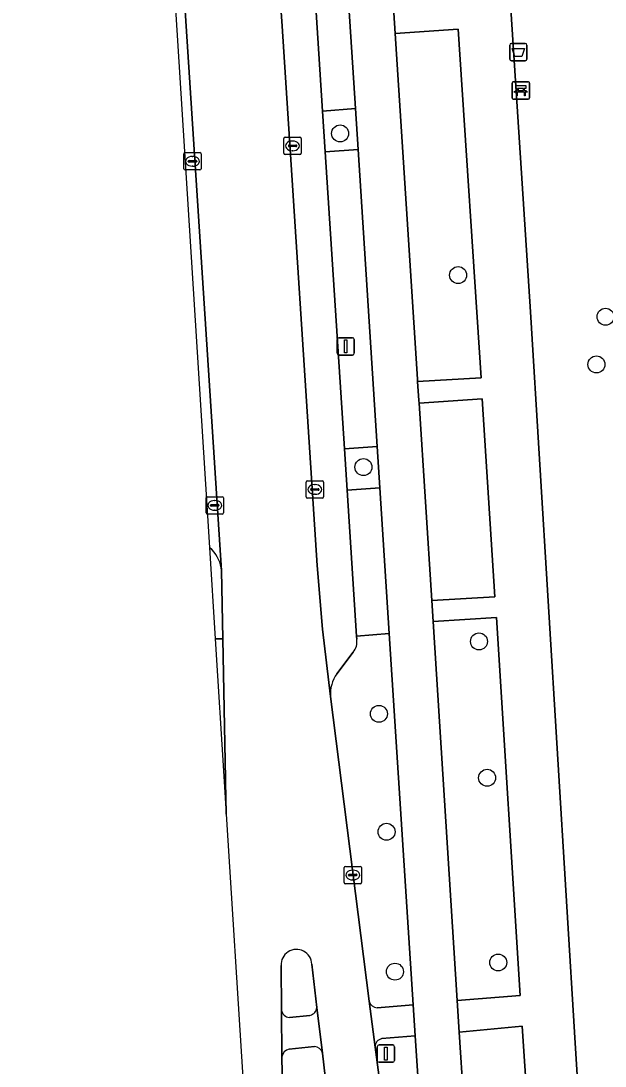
# Model space of a CAD drawing. Extents: x 160732 to 162107, y 387428 to 388479.
# Drawn here: x 160753.2 to 160786.9, y 387806.4 to 387866.7 of the extents above; entities that cross this region are included whole.
import ezdxf

# ---------------------------------------------------------------- set-up
doc = ezdxf.new("R2010")
doc.units = 0
for name, color, linetype in [('IMGEO_Afvalbak', 7, 'Continuous'), ('IMGEO_Bank', 7, 'Continuous'), ('IMGEO_Boom', 7, 'Continuous'), ('IMGEO_Fietspad_gesloten', 7, 'Continuous'), ('IMGEO_Fietspad_open', 7, 'Continuous'), ('IMGEO_Groenvoorziening', 7, 'Continuous'), ('IMGEO_Kolk', 7, 'Continuous'), ('IMGEO_Lichtmast', 7, 'Continuous'), ('IMGEO_Parkeervlak_open', 7, 'Continuous'), ('IMGEO_Rijbaan_lokaal_gesloten', 7, 'Continuous'), ('IMGEO_Verkeerseiland_gesloten', 7, 'Continuous'), ('IMGEO_Verkeerseiland_open', 7, 'Continuous'), ('IMGEO_Voetpad_open', 7, 'Continuous')]:
    doc.layers.add(name, color=color, linetype=linetype)

msp = doc.modelspace()

# ---------------------------------------------------------------- linework, layer by layer
at = {"layer": 'IMGEO_Afvalbak'}
for p, q in [((160781.355, 387864.491), (160781.355, 387865.291)), ((160781.355, 387865.291), (160781.355, 387864.491)), ((160781.455, 387865.391), (160782.245, 387865.391)), ((160782.245, 387865.391), (160781.455, 387865.391)), ((160782.345, 387865.291), (160782.345, 387864.491)), ((160782.345, 387864.491), (160782.345, 387865.291)), ((160782.245, 387864.391), (160781.455, 387864.391)), ((160781.455, 387864.391), (160782.245, 387864.391))]:
    msp.add_line(p, q, dxfattribs=at)
msp.add_lwpolyline([(160781.498, 387865.105), (160782.202, 387865.105), (160782.053, 387864.635), (160781.647, 387864.635), (160781.498, 387865.105)], dxfattribs=at)
for centre, start, end in [((160781.455, 387865.291), 90, 180), ((160781.455, 387865.291), 90, 180), ((160782.245, 387865.291), 0, 90), ((160782.245, 387865.291), 360, 90), ((160781.455, 387864.491), 180, 270), ((160781.455, 387864.491), 180, 270), ((160782.245, 387864.491), 270, 0), ((160782.245, 387864.491), 270, 0)]:
    msp.add_arc(centre, 0.1, start, end, dxfattribs=at)
at = {"layer": 'IMGEO_Bank'}
for p, q in [((160781.493, 387862.253), (160781.493, 387863.094)), ((160781.493, 387863.094), (160781.493, 387862.253)), ((160781.568, 387863.178), (160782.409, 387863.178)), ((160782.409, 387863.178), (160781.568, 387863.178)), ((160782.493, 387863.103), (160782.493, 387862.262)), ((160782.493, 387862.262), (160782.493, 387863.103)), ((160782.19, 387862.576), (160781.797, 387862.576)), ((160781.802, 387862.684), (160781.802, 387862.79)), ((160781.846, 387862.79), (160781.846, 387862.684)), ((160782.134, 387862.796), (160781.852, 387862.796)), ((160781.852, 387862.678), (160782.134, 387862.678)), ((160782.14, 387862.684), (160782.14, 387862.79)), ((160782.184, 387862.79), (160782.184, 387862.684)), ((160782.418, 387862.178), (160781.577, 387862.178)), ((160781.577, 387862.178), (160782.418, 387862.178))]:
    msp.add_line(p, q, dxfattribs=at)
for points in [[(160781.796, 387862.796), (160781.71, 387862.796), (160781.71, 387862.957), (160782.273, 387862.957), (160782.273, 387862.796), (160782.19, 387862.796)], [(160781.74, 387862.576), (160781.598, 387862.576), (160781.71, 387862.678), (160781.796, 387862.678)], [(160781.79, 387862.569), (160781.79, 387862.362), (160781.747, 387862.362), (160781.747, 387862.569)], [(160782.19, 387862.678), (160782.273, 387862.678), (160782.385, 387862.576), (160782.246, 387862.576)], [(160782.24, 387862.569), (160782.24, 387862.362), (160782.196, 387862.362), (160782.196, 387862.569)]]:
    msp.add_lwpolyline(points, dxfattribs=at)
for centre, radius, start, end in [((160781.571, 387863.1), 0.0779, 92.4484, 184.28452), ((160781.571, 387863.1), 0.0779, 92.4484, 184.28452), ((160782.415, 387863.1), 0.0779, 2.4484, 94.28452), ((160782.415, 387863.1), 0.0779, 2.4484, 94.28452), ((160781.571, 387862.256), 0.0779, 182.4484, 274.28452), ((160781.571, 387862.256), 0.0779, 182.4484, 274.28452), ((160781.74, 387862.569), 0.00671, 2.89567, 87.10433), ((160781.797, 387862.569), 0.00671, 92.89567, 177.10433), ((160781.795, 387862.789), 0.00671, 2.89567, 87.10433), ((160781.795, 387862.685), 0.00671, 272.89567, 357.10433), ((160781.852, 387862.789), 0.00671, 92.89567, 177.10433), ((160781.852, 387862.685), 0.00671, 182.89567, 267.10433), ((160782.134, 387862.789), 0.00671, 2.89567, 87.10433), ((160782.134, 387862.685), 0.00671, 272.89567, 357.10433), ((160782.191, 387862.789), 0.00671, 92.89567, 177.10433), ((160782.191, 387862.685), 0.00671, 182.89567, 267.10433), ((160782.189, 387862.569), 0.00671, 2.89567, 87.10433), ((160782.246, 387862.569), 0.00671, 92.89567, 177.10433), ((160782.415, 387862.256), 0.0779, 272.4484, 4.28452), ((160782.415, 387862.256), 0.0779, 272.4484, 4.28452)]:
    msp.add_arc(centre, radius, start, end, dxfattribs=at)
at = {"layer": 'IMGEO_Boom'}
for centre in [(160771.576, 387860.202), (160778.38, 387852.031), (160786.876, 387849.629), (160786.35, 387846.878), (160772.919, 387840.956), (160779.582, 387830.901), (160773.816, 387826.723), (160780.049, 387823.037), (160774.253, 387819.92), (160780.692, 387812.38), (160774.739, 387811.851)]:
    msp.add_circle(centre, 0.489, dxfattribs=at)
at = {"layer": 'IMGEO_Fietspad_gesloten'}
for points in [[(160786.004, 387793.982), (160785.835, 387796.449), (160785.14, 387807.414), (160782.554, 387849.903), (160772.814, 388000), (160770.609, 388033.989), (160770.417, 388036.928), (160773.499, 388037.066), (160773.388, 388039.695), (160772.418, 388053.986)], [(160762.094, 388022.596), (160764.165, 387990.445), (160764.63, 387983.22), (160764.781, 387980.874), (160766.011, 387961.787), (160766.164, 387959.407), (160766.164, 387959.404), (160767.303, 387941.725), (160767.457, 387939.326), (160768.616, 387921.33), (160768.77, 387918.939), (160769.87, 387901.863), (160770.023, 387899.486), (160771.145, 387882.069), (160771.3, 387879.66), (160772.461, 387861.637), (160772.614, 387859.266), (160773.717, 387842.142), (160773.871, 387839.749), (160774.412, 387831.354), (160775.791, 387809.946), (160775.911, 387808.15), (160776.511, 387798.943)], [(160778.689, 387804.56), (160778.447, 387808.354), (160778.33, 387810.183), (160776.933, 387832.052), (160776.856, 387833.255), (160776.127, 387844.651), (160776.118, 387844.799), (160776.046, 387845.898), (160776.038, 387846.026), (160774.749, 387865.964), (160774.672, 387867.158), (160773.412, 387886.657), (160773.408, 387886.717), (160773.334, 387887.863), (160773.33, 387887.929), (160772.15, 387906.263), (160772.073, 387907.458)], [(160774.672, 387867.158), (160774.749, 387865.964), (160778.383, 387866.221), (160779.704, 387846.097), (160776.046, 387845.898), (160776.118, 387844.799), (160776.127, 387844.651), (160779.765, 387844.896), (160780.499, 387833.465), (160776.856, 387833.255), (160776.933, 387832.052), (160780.586, 387832.288), (160781.952, 387810.478), (160778.33, 387810.183), (160778.447, 387808.354), (160782.078, 387808.7), (160782.687, 387799.525)]]:
    msp.add_lwpolyline(points, dxfattribs=at)
at = {"layer": 'IMGEO_Fietspad_open'}
for points in [[(160770.554, 387807.148), (160770.233, 387809.794)], [(160773.242, 387810.145), (160773.592, 387807.502)], [(160773.982, 387807.989), (160775.911, 387808.15), (160775.791, 387809.946), (160773.712, 387809.774)], [(160768.199, 387809.629), (160768.225, 387806.942)], [(160769.84, 387809.329), (160768.654, 387809.217)], [(160768.635, 387807.382), (160770.107, 387807.539)]]:
    msp.add_lwpolyline(points, dxfattribs=at)
for centre, radius, start, end in [((160769.71, 387809.838), 0.525, 284.3651, 355.2285), ((160773.733, 387810.283), 0.51, 195.73314, 267.69444), ((160768.692, 387809.716), 0.501, 190.01888, 265.65979), ((160774.085, 387807.507), 0.493, 102.02386, 180.59915), ((160768.736, 387806.877), 0.515, 101.28618, 172.75655), ((160770.075, 387807.052), 0.488, 11.38783, 86.25847)]:
    msp.add_arc(centre, radius, start, end, dxfattribs=at)
at = {"layer": 'IMGEO_Groenvoorziening'}
for points in [[(160792.906, 388044.151), (160773.388, 388039.695), (160773.499, 388037.066), (160770.417, 388036.928), (160770.609, 388033.989), (160772.814, 388000), (160782.554, 387849.903), (160785.14, 387807.414), (160785.835, 387796.449), (160792.972, 387796.854), (160820.028, 387798.4), (160842.863, 387799.764), (160854.715, 387800.466), (160860.437, 387800.637), (160860.183, 387802.298), (160861.348, 387803.724), (160862.871, 387803.535), (160867.876, 387805.321)], [(160764.196, 387836.179), (160764.041, 387836.325), (160764.041, 387836.325), (160764.374, 387831.041)], [(160764.374, 387831.041), (160764.812, 387831.05), (160764.736, 387834.986)], [(160774.412, 387831.354), (160772.529, 387831.196), (160772.54, 387831.026)], [(160773.712, 387809.774), (160775.791, 387809.946), (160774.412, 387831.354)], [(160772.337, 387830.276), (160771.389, 387829.034)], [(160771.02, 387827.716), (160773.242, 387810.145)], [(160773.592, 387807.502), (160774.407, 387801.396), (160774.573, 387798.797), (160776.511, 387798.943), (160775.911, 387808.15)], [(160775.911, 387808.15), (160773.982, 387807.989)]]:
    msp.add_lwpolyline(points, dxfattribs=at)
for points in [[(160774.749, 387865.964), (160776.038, 387846.026), (160776.046, 387845.898), (160779.704, 387846.097), (160778.383, 387866.221)], [(160772.461, 387861.637), (160770.571, 387861.481), (160770.722, 387859.141), (160772.614, 387859.266)], [(160776.127, 387844.651), (160776.856, 387833.255), (160780.499, 387833.465), (160779.765, 387844.896)], [(160773.717, 387842.142), (160771.829, 387842.016), (160771.984, 387839.625), (160773.871, 387839.749)], [(160776.933, 387832.052), (160778.33, 387810.183), (160781.952, 387810.478), (160780.586, 387832.288)], [(160778.447, 387808.354), (160778.689, 387804.56), (160779.03, 387799.224), (160782.687, 387799.525), (160782.078, 387808.7)]]:
    msp.add_lwpolyline(points, close=True, dxfattribs=at)
for centre, radius, start, end in [((160762.838, 387834.845), 1.904, 4.23408, 44.47278), ((160771.559, 387830.889), 0.991, 321.77281, 7.93685), ((160773.06, 387827.856), 2.045, 144.80513, 183.9136), ((160773.733, 387810.283), 0.51, 195.73314, 267.69444), ((160774.085, 387807.507), 0.493, 102.02386, 180.59915)]:
    msp.add_arc(centre, radius, start, end, dxfattribs=at)
at = {"layer": 'IMGEO_Kolk'}
for p, q in [((160768.334, 387859.057), (160768.334, 387859.909)), ((160768.409, 387859.983), (160769.261, 387859.983)), ((160769.335, 387859.909), (160769.335, 387859.057)), ((160768.593, 387859.477), (160768.593, 387859.489)), ((160769.031, 387859.44), (160768.633, 387859.44)), ((160768.636, 387859.526), (160769.034, 387859.526)), ((160768.822, 387859.763), (160768.847, 387859.763)), ((160769.077, 387859.489), (160769.077, 387859.477)), ((160762.568, 387858.165), (160762.568, 387859.017)), ((160762.643, 387859.091), (160763.495, 387859.091)), ((160762.87, 387858.634), (160763.268, 387858.634)), ((160763.056, 387858.871), (160763.081, 387858.871)), ((160763.569, 387859.017), (160763.569, 387858.165)), ((160769.261, 387858.983), (160768.409, 387858.983)), ((160768.845, 387859.203), (160768.82, 387859.203)), ((160763.495, 387858.091), (160762.643, 387858.091)), ((160762.827, 387858.585), (160762.827, 387858.597)), ((160763.265, 387858.548), (160762.867, 387858.548)), ((160763.079, 387858.311), (160763.054, 387858.311)), ((160763.311, 387858.597), (160763.311, 387858.585)), ((160769.619, 387839.238), (160769.619, 387840.09)), ((160769.694, 387840.164), (160770.546, 387840.164)), ((160770.107, 387839.944), (160770.132, 387839.944)), ((160770.62, 387840.09), (160770.62, 387839.238)), ((160769.878, 387839.658), (160769.878, 387839.67)), ((160770.316, 387839.621), (160769.918, 387839.621)), ((160769.921, 387839.707), (160770.319, 387839.707)), ((160770.13, 387839.384), (160770.105, 387839.384)), ((160770.362, 387839.67), (160770.362, 387839.658)), ((160763.85, 387838.321), (160763.85, 387839.173)), ((160763.925, 387839.247), (160764.777, 387839.247)), ((160764.109, 387838.741), (160764.109, 387838.753)), ((160764.152, 387838.79), (160764.55, 387838.79)), ((160764.338, 387839.027), (160764.363, 387839.027)), ((160764.593, 387838.753), (160764.593, 387838.741)), ((160764.851, 387839.173), (160764.851, 387838.321)), ((160770.546, 387839.164), (160769.694, 387839.164)), ((160764.777, 387838.247), (160763.925, 387838.247)), ((160764.547, 387838.704), (160764.149, 387838.704)), ((160764.361, 387838.467), (160764.336, 387838.467)), ((160771.804, 387816.999), (160771.804, 387817.851)), ((160771.879, 387817.925), (160772.731, 387817.925)), ((160772.292, 387817.705), (160772.317, 387817.705)), ((160772.805, 387817.851), (160772.805, 387816.999)), ((160772.063, 387817.419), (160772.063, 387817.431)), ((160772.501, 387817.382), (160772.103, 387817.382)), ((160772.106, 387817.468), (160772.504, 387817.468)), ((160772.315, 387817.145), (160772.29, 387817.145)), ((160772.547, 387817.431), (160772.547, 387817.419)), ((160772.731, 387816.925), (160771.879, 387816.925))]:
    msp.add_line(p, q, dxfattribs=at)
for points in [[(160768.334, 387859.057), (160768.334, 387859.909)], [(160768.409, 387859.983), (160769.261, 387859.983)], [(160769.335, 387859.909), (160769.335, 387859.057)], [(160762.568, 387858.165), (160762.568, 387859.017)], [(160762.643, 387859.091), (160763.495, 387859.091)], [(160763.569, 387859.017), (160763.569, 387858.165)], [(160769.261, 387858.983), (160768.409, 387858.983)], [(160763.495, 387858.091), (160762.643, 387858.091)], [(160769.619, 387839.238), (160769.619, 387840.09)], [(160769.694, 387840.164), (160770.546, 387840.164)], [(160770.62, 387840.09), (160770.62, 387839.238)], [(160763.85, 387838.321), (160763.85, 387839.173)], [(160763.925, 387839.247), (160764.777, 387839.247)], [(160764.851, 387839.173), (160764.851, 387838.321)], [(160770.546, 387839.164), (160769.694, 387839.164)], [(160764.777, 387838.247), (160763.925, 387838.247)], [(160771.804, 387816.999), (160771.804, 387817.851)], [(160771.879, 387817.925), (160772.731, 387817.925)], [(160772.805, 387817.851), (160772.805, 387816.999)], [(160772.731, 387816.925), (160771.879, 387816.925)]]:
    msp.add_lwpolyline(points, dxfattribs=at)
for centre, radius, start, end in [((160768.411, 387859.907), 0.0765, 91.55205, 178.44795), ((160768.411, 387859.907), 0.0765, 91.55205, 178.44795), ((160769.259, 387859.907), 0.0765, 1.55205, 88.44795), ((160769.259, 387859.907), 0.0765, 1.55205, 88.44795), ((160768.633, 387859.486), 0.0403, 85.87752, 175.75265), ((160768.63, 387859.476), 0.0366, 178.93798, 274.71019), ((160769.034, 387859.483), 0.043, 264.86636, 352.45326), ((160769.038, 387859.488), 0.0386, 1.73085, 96.63898), ((160762.645, 387859.015), 0.0765, 91.55205, 178.44795), ((160762.645, 387859.015), 0.0765, 91.55205, 178.44795), ((160762.867, 387858.594), 0.0403, 85.87752, 175.75265), ((160763.272, 387858.596), 0.0386, 1.73085, 96.63898), ((160763.493, 387859.015), 0.0765, 1.55205, 88.44795), ((160763.493, 387859.015), 0.0765, 1.55205, 88.44795), ((160768.411, 387859.059), 0.0765, 181.55205, 268.44795), ((160768.411, 387859.059), 0.0765, 181.55205, 268.44795), ((160769.259, 387859.059), 0.0765, 271.55205, 358.44795), ((160769.259, 387859.059), 0.0765, 271.55205, 358.44795), ((160762.645, 387858.167), 0.0765, 181.55205, 268.44795), ((160762.645, 387858.167), 0.0765, 181.55205, 268.44795), ((160762.864, 387858.584), 0.0366, 178.93798, 274.71019), ((160763.268, 387858.591), 0.043, 264.86636, 352.45326), ((160763.493, 387858.167), 0.0765, 271.55205, 358.44795), ((160763.493, 387858.167), 0.0765, 271.55205, 358.44795), ((160769.696, 387840.088), 0.0765, 91.55205, 178.44795), ((160769.696, 387840.088), 0.0765, 91.55205, 178.44795), ((160770.544, 387840.088), 0.0765, 1.55205, 88.44795), ((160770.544, 387840.088), 0.0765, 1.55205, 88.44795), ((160769.918, 387839.667), 0.0403, 85.87752, 175.75265), ((160769.915, 387839.657), 0.0366, 178.93798, 274.71019), ((160770.319, 387839.664), 0.043, 264.86636, 352.45326), ((160770.323, 387839.669), 0.0386, 1.73085, 96.63898), ((160763.927, 387839.171), 0.0765, 91.55205, 178.44795), ((160763.927, 387839.171), 0.0765, 91.55205, 178.44795), ((160764.149, 387838.75), 0.0403, 85.87752, 175.75265), ((160764.146, 387838.74), 0.0366, 178.93798, 274.71019), ((160764.55, 387838.747), 0.043, 264.86636, 352.45326), ((160764.554, 387838.752), 0.0386, 1.73085, 96.63898), ((160764.775, 387839.171), 0.0765, 1.55205, 88.44795), ((160764.775, 387839.171), 0.0765, 1.55205, 88.44795), ((160769.696, 387839.24), 0.0765, 181.55205, 268.44795), ((160769.696, 387839.24), 0.0765, 181.55205, 268.44795), ((160770.544, 387839.24), 0.0765, 271.55205, 358.44795), ((160770.544, 387839.24), 0.0765, 271.55205, 358.44795), ((160763.927, 387838.323), 0.0765, 181.55205, 268.44795), ((160763.927, 387838.323), 0.0765, 181.55205, 268.44795), ((160764.775, 387838.323), 0.0765, 271.55205, 358.44795), ((160764.775, 387838.323), 0.0765, 271.55205, 358.44795), ((160771.881, 387817.849), 0.0765, 91.55205, 178.44795), ((160771.881, 387817.849), 0.0765, 91.55205, 178.44795), ((160772.729, 387817.849), 0.0765, 1.55205, 88.44795), ((160772.729, 387817.849), 0.0765, 1.55205, 88.44795), ((160772.103, 387817.428), 0.0403, 85.87752, 175.75265), ((160772.1, 387817.418), 0.0366, 178.93798, 274.71019), ((160772.504, 387817.425), 0.043, 264.86636, 352.45326), ((160772.508, 387817.43), 0.0386, 1.73085, 96.63898), ((160771.881, 387817.001), 0.0765, 181.55205, 268.44795), ((160771.881, 387817.001), 0.0765, 181.55205, 268.44795), ((160772.729, 387817.001), 0.0765, 271.55205, 358.44795), ((160772.729, 387817.001), 0.0765, 271.55205, 358.44795)]:
    msp.add_arc(centre, radius, start, end, dxfattribs=at)
for centre, major_axis, ratio, start_param, end_param in [((160768.821, 387859.483), (-0.387, 0.002), 0.722429, 4.712389, 7.853982), ((160768.846, 387859.483), (-0.39, 0.002), 0.717154, 1.570796, 4.712389), ((160763.055, 387858.591), (-0.387, 0.002), 0.722429, 4.712389, 7.853982), ((160763.08, 387858.591), (-0.39, 0.002), 0.717154, 1.570796, 4.712389), ((160770.106, 387839.664), (-0.387, 0.002), 0.722429, 4.712389, 7.853982), ((160770.131, 387839.664), (-0.39, 0.002), 0.717154, 1.570796, 4.712389), ((160764.337, 387838.747), (-0.387, 0.002), 0.722429, 4.712389, 7.853982), ((160764.362, 387838.747), (-0.39, 0.002), 0.717154, 1.570796, 4.712389), ((160772.291, 387817.425), (-0.387, 0.002), 0.722429, 4.712389, 7.853982), ((160772.316, 387817.425), (-0.39, 0.002), 0.717154, 1.570796, 4.712389)]:
    msp.add_ellipse(centre, major_axis=major_axis, ratio=ratio, start_param=start_param, end_param=end_param, dxfattribs=at)
at = {"layer": 'IMGEO_Lichtmast'}
for p, q in [((160771.502, 387848.417), (160772.292, 387848.417)), ((160772.292, 387848.417), (160771.502, 387848.417)), ((160771.402, 387847.517), (160771.402, 387848.317)), ((160771.402, 387848.317), (160771.402, 387847.517)), ((160772.392, 387848.317), (160772.392, 387847.517)), ((160772.392, 387847.517), (160772.392, 387848.317)), ((160772.292, 387847.417), (160771.502, 387847.417)), ((160771.502, 387847.417), (160772.292, 387847.417)), ((160773.719, 387806.724), (160773.719, 387807.524)), ((160773.719, 387807.524), (160773.719, 387806.724)), ((160773.819, 387807.624), (160774.609, 387807.624)), ((160774.609, 387807.624), (160773.819, 387807.624)), ((160774.709, 387807.524), (160774.709, 387806.724)), ((160774.709, 387806.724), (160774.709, 387807.524)), ((160774.609, 387806.624), (160773.819, 387806.624)), ((160773.819, 387806.624), (160774.609, 387806.624))]:
    msp.add_line(p, q, dxfattribs=at)
for points in [[(160771.822, 387848.292), (160771.972, 387848.292), (160771.972, 387847.542), (160771.822, 387847.542), (160771.822, 387848.292)], [(160774.139, 387807.499), (160774.289, 387807.499), (160774.289, 387806.749), (160774.139, 387806.749), (160774.139, 387807.499)]]:
    msp.add_lwpolyline(points, dxfattribs=at)
for centre, start, end in [((160771.502, 387848.317), 90, 180), ((160771.502, 387848.317), 90, 180), ((160772.292, 387848.317), 0, 90), ((160772.292, 387848.317), 360, 90), ((160771.502, 387847.517), 180, 270), ((160771.502, 387847.517), 180, 270), ((160772.292, 387847.517), 270, 0), ((160772.292, 387847.517), 270, 0), ((160773.819, 387807.524), 90, 180), ((160773.819, 387807.524), 90, 180), ((160774.609, 387807.524), 0, 90), ((160774.609, 387807.524), 360, 90), ((160773.819, 387806.724), 180, 270), ((160773.819, 387806.724), 180, 270), ((160774.609, 387806.724), 270, 0), ((160774.609, 387806.724), 270, 0)]:
    msp.add_arc(centre, 0.1, start, end, dxfattribs=at)
at = {"layer": 'IMGEO_Parkeervlak_open'}
for points in [[(160764.736, 387834.986), (160760.378, 387902.244), (160759.662, 387913.216), (160753.548, 388008.421)], [(160753.342, 388007.807), (160753.178, 388007.614), (160753.178, 388007.614), (160757.594, 387938.635), (160764.041, 387836.325)], [(160760.054, 387993.374), (160765.198, 387913.607), (160765.693, 387902.582), (160768.238, 387866.38), (160770.258, 387835.277), (160770.567, 387831.608), (160771.02, 387827.716)], [(160772.54, 387831.026), (160772.529, 387831.196), (160771.984, 387839.625), (160771.829, 387842.016), (160770.722, 387859.141), (160770.571, 387861.481), (160769.404, 387879.533), (160769.249, 387881.923), (160768.122, 387899.357), (160767.97, 387901.706), (160766.865, 387918.802)], [(160764.041, 387836.325), (160764.041, 387836.325), (160764.196, 387836.179)], [(160771.389, 387829.034), (160772.337, 387830.276)]]:
    msp.add_lwpolyline(points, dxfattribs=at)
for centre, radius, start, end in [((160762.838, 387834.845), 1.904, 4.23408, 44.47278), ((160771.559, 387830.889), 0.991, 321.77281, 7.93685), ((160773.06, 387827.856), 2.045, 144.80513, 183.9136)]:
    msp.add_arc(centre, radius, start, end, dxfattribs=at)
at = {"layer": 'IMGEO_Rijbaan_lokaal_gesloten'}
for points in [[(160774.407, 387801.396), (160773.592, 387807.502), (160773.242, 387810.145), (160771.02, 387827.716), (160770.567, 387831.608), (160770.258, 387835.277), (160768.238, 387866.38), (160765.693, 387902.582), (160760.378, 387902.244), (160764.736, 387834.986), (160764.812, 387831.05), (160764.969, 387822.973), (160764.972, 387822.818), (160765.01, 387820.948), (160765.01, 387820.944)], [(160765.01, 387820.944), (160766.964, 387789.936)], [(160768.342, 387801.349), (160768.225, 387806.942), (160768.199, 387809.629), (160768.173, 387812.2)], [(160769.945, 387812.285), (160770.233, 387809.794), (160770.554, 387807.148), (160771.205, 387801.603)]]:
    msp.add_lwpolyline(points, dxfattribs=at)
msp.add_arc((160769.058, 387812.254), 0.887, 2.00756, 183.485, dxfattribs=at)
at = {"layer": 'IMGEO_Verkeerseiland_gesloten'}
for points in [[(160768.173, 387812.2), (160768.199, 387809.629)], [(160770.233, 387809.794), (160769.945, 387812.285)], [(160768.654, 387809.217), (160769.84, 387809.329)], [(160770.107, 387807.539), (160768.635, 387807.382)], [(160768.225, 387806.942), (160768.342, 387801.349)], [(160771.205, 387801.603), (160770.554, 387807.148)]]:
    msp.add_lwpolyline(points, dxfattribs=at)
for centre, radius, start, end in [((160769.058, 387812.254), 0.887, 2.00756, 183.485), ((160769.71, 387809.838), 0.525, 284.3651, 355.2285), ((160768.692, 387809.716), 0.501, 190.01888, 265.65979), ((160768.736, 387806.877), 0.515, 101.28618, 172.75655), ((160770.075, 387807.052), 0.488, 11.38783, 86.25847)]:
    msp.add_arc(centre, radius, start, end, dxfattribs=at)
at = {"layer": 'IMGEO_Verkeerseiland_open'}
msp.add_lwpolyline([(160764.892, 387822.816), (160765.01, 387820.944), (160765.01, 387820.948), (160764.972, 387822.818)], close=True, dxfattribs=at)
at = {"layer": 'IMGEO_Voetpad_open'}
for points in [[(160771.3, 387879.66), (160769.404, 387879.533), (160770.571, 387861.481), (160772.461, 387861.637)], [(160772.614, 387859.266), (160770.722, 387859.141), (160771.829, 387842.016), (160773.717, 387842.142)], [(160773.871, 387839.749), (160771.984, 387839.625), (160772.529, 387831.196), (160774.412, 387831.354)], [(160764.374, 387831.041), (160764.892, 387822.816), (160764.972, 387822.818), (160764.969, 387822.973), (160764.812, 387831.05)]]:
    msp.add_lwpolyline(points, close=True, dxfattribs=at)

doc.saveas('drawing.dxf')
